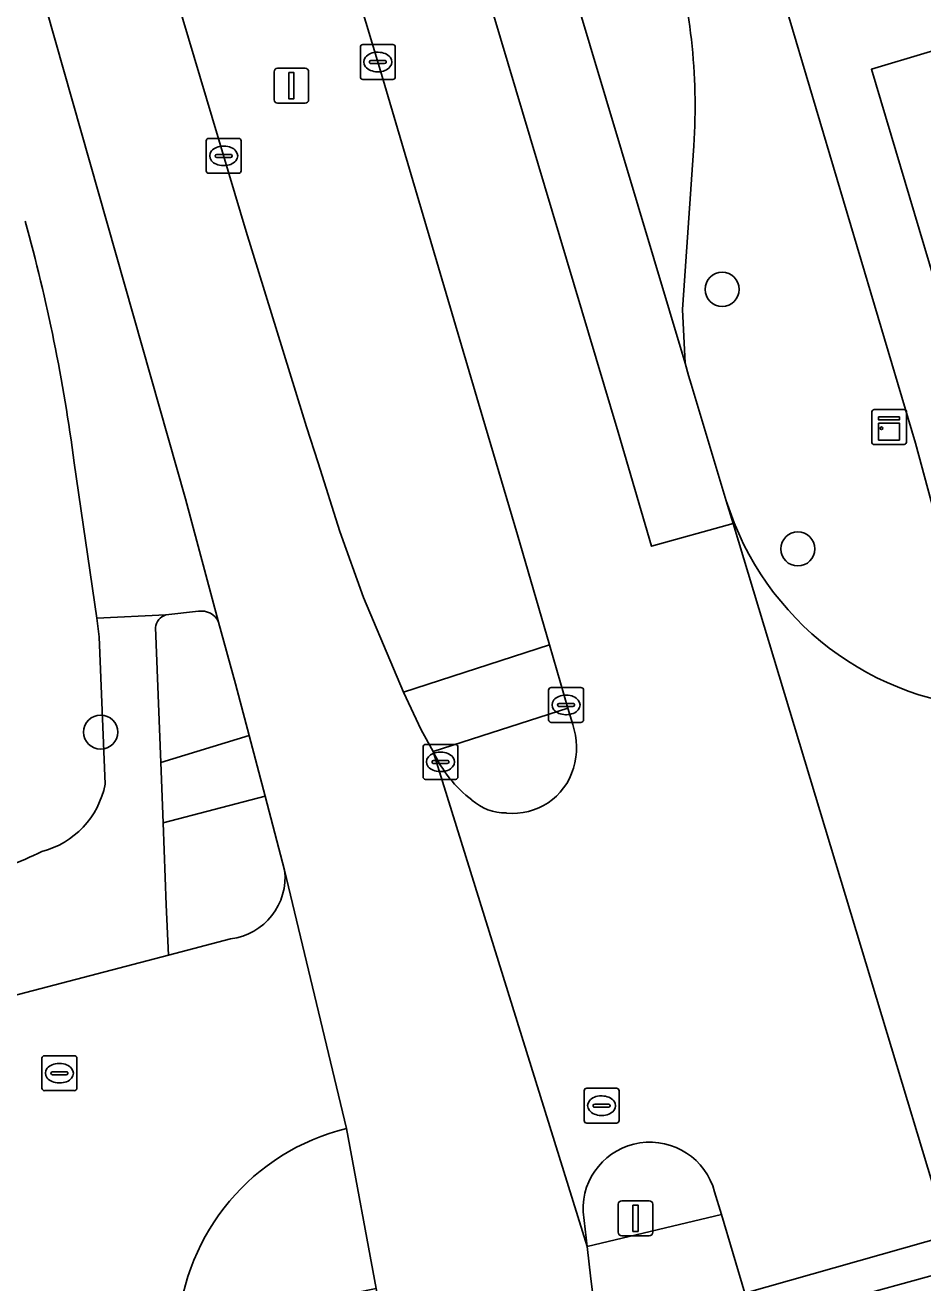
# Model space of a CAD drawing. Extents: x 157767 to 159172, y 387839 to 389425.
# Drawn here: x 158463.23 to 158488.94, y 388452.12 to 388488.15 of the extents above; entities that cross this region are included whole.
import ezdxf

# ---------------------------------------------------------------- set-up
doc = ezdxf.new("R2010")
doc.units = 0
for name, color, linetype in [('IMGEO_Berm_groen', 7, 'Continuous'), ('IMGEO_Boom', 7, 'Continuous'), ('IMGEO_Erf', 7, 'Continuous'), ('IMGEO_Fietspad_gesloten', 7, 'Continuous'), ('IMGEO_Kast', 7, 'Continuous'), ('IMGEO_Kolk', 7, 'Continuous'), ('IMGEO_Lichtmast', 7, 'Continuous'), ('IMGEO_Muur', 7, 'Continuous'), ('IMGEO_Pand', 7, 'Continuous'), ('IMGEO_Parkeervlak_open', 7, 'Continuous'), ('IMGEO_Rijbaan_lokaal_gesloten', 7, 'Continuous'), ('IMGEO_Rijbaan_lokaal_open', 7, 'Continuous'), ('IMGEO_Rioolput', 7, 'Continuous'), ('IMGEO_Verkeerseiland_open', 7, 'Continuous'), ('IMGEO_Voetpad_open', 7, 'Continuous')]:
    doc.layers.add(name, color=color, linetype=linetype)

msp = doc.modelspace()

# ---------------------------------------------------------------- linework, layer by layer
at = {"layer": 'IMGEO_Berm_groen'}
msp.add_lwpolyline([(158473.408, 388486.842), (158469.441, 388500), (158469.256, 388500.62), (158464.469, 388499.312), (158469.558, 388482.246), (158471.173, 388477.014), (158471.29, 388476.65), (158471.618, 388475.618), (158472.242, 388473.65), (158472.916, 388471.756), (158474.07, 388469.047), (158478.247, 388470.403), (158477.331, 388473.557), (158476.343, 388476.903)], close=True, dxfattribs=at)
at = {"layer": 'IMGEO_Boom'}
for centre in [(158483.195, 388480.585), (158485.363, 388473.149), (158465.389, 388467.901)]:
    msp.add_circle(centre, 0.489, dxfattribs=at)
at = {"layer": 'IMGEO_Erf'}
for points in [[(158518.712, 388503.165), (158513.433, 388501.61), (158512.695, 388504.113), (158511.968, 388506.576), (158511.274, 388508.931), (158510.582, 388511.276), (158502.225, 388508.81), (158502.902, 388506.55), (158499.51, 388505.535), (158495.877, 388504.447), (158495.193, 388506.735), (158493.306, 388506.178), (158494.016, 388503.808), (158489.48, 388502.449), (158485.197, 388501.166), (158484.487, 388503.537), (158480.907, 388502.54), (158488.736, 388476.181), (158489.441, 388473.564)], [(158518.875, 388495.683), (158521.74, 388486.079), (158517.624, 388484.851), (158511.876, 388483.137), (158511.675, 388483.077), (158512.351, 388480.789), (158507.272, 388479.274), (158502.288, 388477.787), (158500, 388477.105), (158497.119, 388476.246), (158496.458, 388478.514), (158496.341, 388478.479), (158490.5, 388476.736), (158487.47, 388486.892), (158492.262, 388488.321)]]:
    msp.add_lwpolyline(points, dxfattribs=at)
at = {"layer": 'IMGEO_Fietspad_gesloten'}
msp.add_lwpolyline([(158461.451, 388547.937), (158449.46, 388588.182), (158448.856, 388590.207), (158443.426, 388608.434), (158443.008, 388609.836), (158440.347, 388609.975), (158440.721, 388608.723), (158446.314, 388589.997), (158457.626, 388552.124), (158464.894, 388527.789), (158480.215, 388476.493), (158481.169, 388473.225), (158483.509, 388473.88), (158483.314, 388474.527), (158482.304, 388477.869), (158482.235, 388478.121), (158482.138, 388478.473), (158478.961, 388489.074), (158475.727, 388500), (158473.946, 388505.996), (158469.275, 388521.601), (158469.167, 388521.961), (158464.441, 388537.75), (158463.799, 388539.895)], close=True, dxfattribs=at)
for points in [[(158467.257, 388471.257), (158465.282, 388471.163), (158465.348, 388470.628), (158465.517, 388466.407)], [(158467.268, 388462.952), (158467.176, 388465.302), (158467.109, 388467.035), (158466.958, 388470.895)], [(158461.785, 388463.769), (158461.803, 388460.531), (158461.817, 388460.067), (158467.329, 388461.511), (158467.268, 388462.952)]]:
    msp.add_lwpolyline(points, dxfattribs=at)
for centre, radius, start, end in [((158467.372, 388470.858), 0.415, 106.0353, 174.8535), ((158463.078, 388466.884), 2.485, 284.491, 348.9341), ((158459.387, 388473.187), 9.719, 284.2858, 296.3468)]:
    msp.add_arc(centre, radius, start, end, dxfattribs=at)
at = {"layer": 'IMGEO_Kast'}
for p, q in [((158487.48, 388476.215), (158487.48, 388477.056)), ((158487.48, 388477.056), (158487.48, 388476.215)), ((158487.555, 388477.14), (158488.396, 388477.14)), ((158488.396, 388477.14), (158487.555, 388477.14)), ((158488.48, 388477.065), (158488.48, 388476.224)), ((158488.48, 388476.224), (158488.48, 388477.065)), ((158488.405, 388476.14), (158487.564, 388476.14)), ((158487.564, 388476.14), (158488.405, 388476.14))]:
    msp.add_line(p, q, dxfattribs=at)
for points in [[(158487.675, 388476.93), (158488.275, 388476.93), (158488.275, 388476.845), (158487.675, 388476.845), (158487.675, 388476.93)], [(158487.675, 388476.755), (158488.275, 388476.755), (158488.275, 388476.266), (158487.675, 388476.266), (158487.675, 388476.755)]]:
    msp.add_lwpolyline(points, dxfattribs=at)
msp.add_circle((158487.759, 388476.604), 0.0377, dxfattribs=at)
for centre, start, end in [((158487.558, 388477.062), 92.4484, 184.2845), ((158487.558, 388477.062), 92.4484, 184.2845), ((158488.402, 388477.062), 2.4484, 94.2845), ((158488.402, 388477.062), 2.4484, 94.2845), ((158487.558, 388476.218), 182.4484, 274.2845), ((158487.558, 388476.218), 182.4484, 274.2845), ((158488.402, 388476.218), 272.4484, 4.2845), ((158488.402, 388476.218), 272.4484, 4.2845)]:
    msp.add_arc(centre, 0.0779, start, end, dxfattribs=at)
at = {"layer": 'IMGEO_Kolk'}
for p, q in [((158472.829, 388486.671), (158472.829, 388487.523)), ((158472.904, 388487.597), (158473.756, 388487.597)), ((158473.83, 388487.523), (158473.83, 388486.671)), ((158473.131, 388487.14), (158473.529, 388487.14)), ((158473.317, 388487.377), (158473.342, 388487.377)), ((158473.088, 388487.091), (158473.088, 388487.103)), ((158473.526, 388487.054), (158473.128, 388487.054)), ((158473.34, 388486.817), (158473.315, 388486.817)), ((158473.572, 388487.103), (158473.572, 388487.091)), ((158473.756, 388486.597), (158472.904, 388486.597)), ((158468.413, 388483.983), (158468.413, 388484.835)), ((158468.488, 388484.909), (158469.34, 388484.909)), ((158468.901, 388484.689), (158468.926, 388484.689)), ((158469.414, 388484.835), (158469.414, 388483.983)), ((158468.672, 388484.403), (158468.672, 388484.415)), ((158469.11, 388484.366), (158468.712, 388484.366)), ((158468.715, 388484.452), (158469.113, 388484.452)), ((158469.156, 388484.415), (158469.156, 388484.403)), ((158469.34, 388483.909), (158468.488, 388483.909)), ((158468.924, 388484.129), (158468.899, 388484.129)), ((158478.298, 388469.18), (158479.15, 388469.18)), ((158478.223, 388468.254), (158478.223, 388469.106)), ((158478.711, 388468.96), (158478.736, 388468.96)), ((158479.224, 388469.106), (158479.224, 388468.254)), ((158478.482, 388468.674), (158478.482, 388468.686)), ((158478.92, 388468.637), (158478.522, 388468.637)), ((158478.525, 388468.723), (158478.923, 388468.723)), ((158478.966, 388468.686), (158478.966, 388468.674)), ((158479.15, 388468.18), (158478.298, 388468.18)), ((158478.734, 388468.4), (158478.709, 388468.4)), ((158474.625, 388466.622), (158474.625, 388467.474)), ((158474.7, 388467.548), (158475.552, 388467.548)), ((158475.113, 388467.328), (158475.138, 388467.328)), ((158475.626, 388467.474), (158475.626, 388466.622)), ((158474.884, 388467.042), (158474.884, 388467.054)), ((158475.322, 388467.005), (158474.924, 388467.005)), ((158474.927, 388467.091), (158475.325, 388467.091)), ((158475.368, 388467.054), (158475.368, 388467.042)), ((158475.136, 388466.768), (158475.111, 388466.768)), ((158475.552, 388466.548), (158474.7, 388466.548))]:
    msp.add_line(p, q, dxfattribs=at)
for points in [[(158472.829, 388486.671), (158472.829, 388487.523)], [(158472.904, 388487.597), (158473.756, 388487.597)], [(158473.83, 388487.523), (158473.83, 388486.671)], [(158473.756, 388486.597), (158472.904, 388486.597)], [(158468.413, 388483.983), (158468.413, 388484.835)], [(158468.488, 388484.909), (158469.34, 388484.909)], [(158469.414, 388484.835), (158469.414, 388483.983)], [(158469.34, 388483.909), (158468.488, 388483.909)], [(158478.298, 388469.18), (158479.15, 388469.18)], [(158478.223, 388468.254), (158478.223, 388469.106)], [(158479.224, 388469.106), (158479.224, 388468.254)], [(158479.15, 388468.18), (158478.298, 388468.18)], [(158474.625, 388466.622), (158474.625, 388467.474)], [(158474.7, 388467.548), (158475.552, 388467.548)], [(158475.626, 388467.474), (158475.626, 388466.622)], [(158475.552, 388466.548), (158474.7, 388466.548)]]:
    msp.add_lwpolyline(points, dxfattribs=at)
for centre, radius, start, end in [((158472.906, 388487.521), 0.0765, 91.552, 178.448), ((158472.906, 388487.521), 0.0765, 91.552, 178.448), ((158473.754, 388487.521), 0.0765, 1.552, 88.448), ((158473.754, 388487.521), 0.0765, 1.552, 88.448), ((158473.128, 388487.1), 0.0403, 85.8775, 175.7526), ((158473.533, 388487.102), 0.0386, 1.7309, 96.639), ((158473.125, 388487.09), 0.0366, 178.938, 274.7102), ((158473.529, 388487.097), 0.043, 264.8664, 352.4533), ((158472.906, 388486.673), 0.0765, 181.552, 268.448), ((158472.906, 388486.673), 0.0765, 181.552, 268.448), ((158473.754, 388486.673), 0.0765, 271.552, 358.448), ((158473.754, 388486.673), 0.0765, 271.552, 358.448), ((158468.49, 388484.833), 0.0765, 91.552, 178.448), ((158468.49, 388484.833), 0.0765, 91.552, 178.448), ((158469.338, 388484.833), 0.0765, 1.552, 88.448), ((158469.338, 388484.833), 0.0765, 1.552, 88.448), ((158468.712, 388484.412), 0.0403, 85.8775, 175.7526), ((158468.709, 388484.402), 0.0366, 178.938, 274.7102), ((158469.113, 388484.409), 0.043, 264.8664, 352.4533), ((158469.117, 388484.414), 0.0386, 1.7309, 96.639), ((158468.49, 388483.985), 0.0765, 181.552, 268.448), ((158468.49, 388483.985), 0.0765, 181.552, 268.448), ((158469.338, 388483.985), 0.0765, 271.552, 358.448), ((158469.338, 388483.985), 0.0765, 271.552, 358.448), ((158478.3, 388469.104), 0.0765, 91.552, 178.448), ((158478.3, 388469.104), 0.0765, 91.552, 178.448), ((158479.148, 388469.104), 0.0765, 1.552, 88.448), ((158479.148, 388469.104), 0.0765, 1.552, 88.448), ((158478.522, 388468.683), 0.0403, 85.8775, 175.7526), ((158478.519, 388468.673), 0.0366, 178.938, 274.7102), ((158478.923, 388468.68), 0.043, 264.8664, 352.4533), ((158478.927, 388468.685), 0.0386, 1.7309, 96.639), ((158478.3, 388468.256), 0.0765, 181.552, 268.448), ((158478.3, 388468.256), 0.0765, 181.552, 268.448), ((158479.148, 388468.256), 0.0765, 271.552, 358.448), ((158479.148, 388468.256), 0.0765, 271.552, 358.448), ((158474.702, 388467.472), 0.0765, 91.552, 178.448), ((158474.702, 388467.472), 0.0765, 91.552, 178.448), ((158475.55, 388467.472), 0.0765, 1.552, 88.448), ((158475.55, 388467.472), 0.0765, 1.552, 88.448), ((158474.924, 388467.051), 0.0403, 85.8775, 175.7526), ((158474.921, 388467.041), 0.0366, 178.938, 274.7102), ((158475.325, 388467.048), 0.043, 264.8664, 352.4533), ((158475.329, 388467.053), 0.0386, 1.7309, 96.639), ((158474.702, 388466.624), 0.0765, 181.552, 268.448), ((158474.702, 388466.624), 0.0765, 181.552, 268.448), ((158475.55, 388466.624), 0.0765, 271.552, 358.448), ((158475.55, 388466.624), 0.0765, 271.552, 358.448)]:
    msp.add_arc(centre, radius, start, end, dxfattribs=at)
for centre, major_axis, ratio, start_param, end_param in [((158473.316, 388487.097), (-0.387, 0.002), 0.722429, 4.712389, 7.853982), ((158473.341, 388487.097), (-0.39, 0.002), 0.717154, 1.570796, 4.712389), ((158468.9, 388484.409), (-0.387, 0.002), 0.722429, 4.712389, 7.853982), ((158468.925, 388484.409), (-0.39, 0.002), 0.717154, 1.570796, 4.712389), ((158478.71, 388468.68), (-0.387, 0.002), 0.722429, 4.712389, 7.853982), ((158478.735, 388468.68), (-0.39, 0.002), 0.717154, 1.570796, 4.712389), ((158475.112, 388467.048), (-0.387, 0.002), 0.722429, 4.712389, 7.853982), ((158475.137, 388467.048), (-0.39, 0.002), 0.717154, 1.570796, 4.712389)]:
    msp.add_ellipse(centre, major_axis=major_axis, ratio=ratio, start_param=start_param, end_param=end_param, dxfattribs=at)
at = {"layer": 'IMGEO_Lichtmast'}
for p, q in [((158470.358, 388486.018), (158470.358, 388486.818)), ((158470.358, 388486.818), (158470.358, 388486.018)), ((158470.458, 388486.918), (158471.248, 388486.918)), ((158471.248, 388486.918), (158470.458, 388486.918)), ((158471.348, 388486.818), (158471.348, 388486.018)), ((158471.348, 388486.018), (158471.348, 388486.818)), ((158471.248, 388485.918), (158470.458, 388485.918)), ((158470.458, 388485.918), (158471.248, 388485.918)), ((158480.217, 388453.575), (158480.217, 388454.375)), ((158480.217, 388454.375), (158480.217, 388453.575)), ((158480.317, 388454.475), (158481.107, 388454.475)), ((158481.107, 388454.475), (158480.317, 388454.475)), ((158481.207, 388454.375), (158481.207, 388453.575)), ((158481.207, 388453.575), (158481.207, 388454.375)), ((158481.107, 388453.475), (158480.317, 388453.475)), ((158480.317, 388453.475), (158481.107, 388453.475))]:
    msp.add_line(p, q, dxfattribs=at)
for points in [[(158470.778, 388486.793), (158470.928, 388486.793), (158470.928, 388486.043), (158470.778, 388486.043), (158470.778, 388486.793)], [(158480.637, 388454.35), (158480.787, 388454.35), (158480.787, 388453.6), (158480.637, 388453.6), (158480.637, 388454.35)]]:
    msp.add_lwpolyline(points, dxfattribs=at)
for centre, start, end in [((158470.458, 388486.818), 90, 180), ((158470.458, 388486.818), 90, 180), ((158471.248, 388486.818), 0, 90), ((158471.248, 388486.818), 360, 90), ((158470.458, 388486.018), 180, 270), ((158470.458, 388486.018), 180, 270), ((158471.248, 388486.018), 270, 0), ((158471.248, 388486.018), 270, 0), ((158480.317, 388454.375), 90, 180), ((158480.317, 388454.375), 90, 180), ((158481.107, 388454.375), 0, 90), ((158481.107, 388454.375), 360, 90), ((158480.317, 388453.575), 180, 270), ((158480.317, 388453.575), 180, 270), ((158481.107, 388453.575), 270, 0), ((158481.107, 388453.575), 270, 0)]:
    msp.add_arc(centre, 0.1, start, end, dxfattribs=at)
at = {"layer": 'IMGEO_Muur'}
msp.add_lwpolyline([(158480.907, 388502.54), (158488.736, 388476.181)], dxfattribs=at)
at = {"layer": 'IMGEO_Pand'}
msp.add_lwpolyline([(158494.132, 388486.491), (158493.492, 388488.687), (158492.262, 388488.321), (158487.47, 388486.892), (158490.5, 388476.736), (158496.341, 388478.479), (158496.458, 388478.514)], close=True, dxfattribs=at)
at = {"layer": 'IMGEO_Parkeervlak_open'}
msp.add_lwpolyline([(158473.229, 388516.221), (158469.275, 388521.601), (158473.946, 388505.996), (158475.727, 388500), (158478.961, 388489.074), (158482.138, 388478.473), (158482.061, 388480.012), (158482.38, 388484.696)], dxfattribs=at)
msp.add_arc((158465.408, 388485.849), 17.011, 356.1119, 16.6374, dxfattribs=at)
at = {"layer": 'IMGEO_Rijbaan_lokaal_gesloten'}
for points in [[(158457.626, 388552.124), (158446.314, 388589.997), (158440.721, 388608.723), (158437.291, 388607.766), (158439.165, 388601.642), (158439.836, 388599.449), (158442.281, 388591.458), (158443.147, 388588.568), (158443.759, 388586.526), (158445.31, 388581.354), (158449.967, 388565.794), (158450.518, 388563.909), (158457.505, 388540.141), (158460.048, 388531.489), (158469.256, 388500.62), (158469.441, 388500), (158473.408, 388486.842), (158476.343, 388476.903), (158477.331, 388473.557), (158478.247, 388470.403), (158478.778, 388468.586), (158478.914, 388468.12)], [(158468.769, 388471.054), (158467.817, 388474.585), (158460.347, 388500.871), (158451.737, 388529.713), (158445.415, 388550.891), (158441.666, 388563.453)], [(158482.979, 388454.731), (158483.173, 388454.084), (158483.846, 388451.832), (158489.67, 388453.482), (158483.509, 388473.88), (158481.169, 388473.225), (158480.215, 388476.493), (158464.894, 388527.789), (158457.626, 388552.124)], [(158460.347, 388500.871), (158467.817, 388474.585), (158468.769, 388471.054), (158469.254, 388469.283), (158469.644, 388467.803), (158470.103, 388466.062), (158470.659, 388463.951), (158472.429, 388456.547), (158473.283, 388451.967), (158473.746, 388449.709), (158476.721, 388450.26), (158479.618, 388450.796), (158479.434, 388452.243), (158479.326, 388453.166), (158474.917, 388467.343), (158474.572, 388467.963), (158474.07, 388469.047), (158472.916, 388471.756), (158472.242, 388473.65), (158471.618, 388475.618), (158471.29, 388476.65), (158471.173, 388477.014), (158469.558, 388482.246), (158464.469, 388499.312)], [(158464.634, 388475.614), (158465.282, 388471.163), (158467.257, 388471.257), (158468.192, 388471.364)], [(158474.917, 388467.343), (158479.326, 388453.166), (158479.209, 388454.162)], [(158496.729, 388424.736), (158496.69, 388424.893), (158491.444, 388440.295), (158487.411, 388451.839), (158489.906, 388452.522), (158489.67, 388453.482), (158483.846, 388451.832), (158485.337, 388446.848), (158488.179, 388437.145), (158490.865, 388428.213), (158493.302, 388420.041), (158495.403, 388412.918), (158497.881, 388404.936), (158500, 388398.432), (158502.255, 388391.492), (158507.198, 388393.62), (158504.866, 388399.935)]]:
    msp.add_lwpolyline(points, dxfattribs=at)
msp.add_lwpolyline([(158489.906, 388452.522), (158487.411, 388451.839), (158491.444, 388440.295), (158496.69, 388424.893)], close=True, dxfattribs=at)
for centre, radius, start, end in [((158413.613, 388468.85), 51.468, 7.5519, 15.4272), ((158468.276, 388470.829), 0.541, 24.5276, 98.9775), ((158477.003, 388467.465), 2.02, 342.9059, 18.9288), ((158478.312, 388468.914), 3.74, 204.8307, 232.2568), ((158477.206, 388467.373), 1.8, 263.8795, 343.7894), ((158477.008, 388467.076), 1.492, 228.6479, 270.24), ((158481.126, 388454.237), 1.918, 14.9098, 182.2557)]:
    msp.add_arc(centre, radius, start, end, dxfattribs=at)
at = {"layer": 'IMGEO_Rijbaan_lokaal_open'}
for points in [[(158483.314, 388474.527), (158483.509, 388473.88), (158489.67, 388453.482)], [(158472.429, 388456.547), (158470.659, 388463.951)], [(158469.112, 388461.978), (158467.329, 388461.511), (158461.817, 388460.067), (158462.219, 388446.634)]]:
    msp.add_lwpolyline(points, dxfattribs=at)
for centre, radius, start, end in [((158491.401, 388477.043), 8.469, 197.284, 268.0249), ((158468.899, 388463.738), 1.773, 276.9029, 6.8982), ((158473.946, 388450.375), 6.355, 103.8062, 176.0953)]:
    msp.add_arc(centre, radius, start, end, dxfattribs=at)
at = {"layer": 'IMGEO_Rioolput'}
for p, q in [((158463.707, 388457.704), (158463.707, 388458.556)), ((158463.782, 388458.63), (158464.634, 388458.63)), ((158464.195, 388458.41), (158464.22, 388458.41)), ((158464.708, 388458.556), (158464.708, 388457.704)), ((158463.966, 388458.124), (158463.966, 388458.136)), ((158464.404, 388458.087), (158464.006, 388458.087)), ((158464.009, 388458.173), (158464.407, 388458.173)), ((158464.45, 388458.136), (158464.45, 388458.124)), ((158464.634, 388457.63), (158463.782, 388457.63)), ((158464.218, 388457.85), (158464.193, 388457.85)), ((158479.241, 388456.774), (158479.241, 388457.626)), ((158479.316, 388457.7), (158480.168, 388457.7)), ((158480.242, 388457.626), (158480.242, 388456.774)), ((158479.543, 388457.243), (158479.941, 388457.243)), ((158479.729, 388457.48), (158479.754, 388457.48)), ((158479.5, 388457.194), (158479.5, 388457.206)), ((158479.938, 388457.157), (158479.54, 388457.157)), ((158479.752, 388456.92), (158479.727, 388456.92)), ((158479.984, 388457.206), (158479.984, 388457.194)), ((158480.168, 388456.7), (158479.316, 388456.7))]:
    msp.add_line(p, q, dxfattribs=at)
for points in [[(158463.707, 388457.704), (158463.707, 388458.556)], [(158463.782, 388458.63), (158464.634, 388458.63)], [(158464.708, 388458.556), (158464.708, 388457.704)], [(158464.634, 388457.63), (158463.782, 388457.63)], [(158479.241, 388456.774), (158479.241, 388457.626)], [(158479.316, 388457.7), (158480.168, 388457.7)], [(158480.242, 388457.626), (158480.242, 388456.774)], [(158480.168, 388456.7), (158479.316, 388456.7)]]:
    msp.add_lwpolyline(points, dxfattribs=at)
for centre, radius, start, end in [((158463.784, 388458.554), 0.0765, 91.552, 178.448), ((158463.784, 388458.554), 0.0765, 91.552, 178.448), ((158464.632, 388458.554), 0.0765, 1.552, 88.448), ((158464.632, 388458.554), 0.0765, 1.552, 88.448), ((158464.006, 388458.133), 0.0403, 85.8775, 175.7526), ((158464.003, 388458.123), 0.0366, 178.938, 274.7102), ((158464.407, 388458.13), 0.043, 264.8664, 352.4533), ((158464.411, 388458.135), 0.0386, 1.7309, 96.639), ((158463.784, 388457.706), 0.0765, 181.552, 268.448), ((158463.784, 388457.706), 0.0765, 181.552, 268.448), ((158464.632, 388457.706), 0.0765, 271.552, 358.448), ((158464.632, 388457.706), 0.0765, 271.552, 358.448), ((158479.318, 388457.624), 0.0765, 91.552, 178.448), ((158479.318, 388457.624), 0.0765, 91.552, 178.448), ((158480.166, 388457.624), 0.0765, 1.552, 88.448), ((158480.166, 388457.624), 0.0765, 1.552, 88.448), ((158479.54, 388457.203), 0.0403, 85.8775, 175.7526), ((158479.945, 388457.205), 0.0386, 1.7309, 96.639), ((158479.537, 388457.193), 0.0366, 178.938, 274.7102), ((158479.941, 388457.2), 0.043, 264.8664, 352.4533), ((158479.318, 388456.776), 0.0765, 181.552, 268.448), ((158479.318, 388456.776), 0.0765, 181.552, 268.448), ((158480.166, 388456.776), 0.0765, 271.552, 358.448), ((158480.166, 388456.776), 0.0765, 271.552, 358.448)]:
    msp.add_arc(centre, radius, start, end, dxfattribs=at)
for centre, major_axis, ratio, start_param, end_param in [((158464.194, 388458.13), (-0.387, 0.002), 0.722429, 4.712389, 7.853982), ((158464.219, 388458.13), (-0.39, 0.002), 0.717154, 1.570796, 4.712389), ((158479.728, 388457.2), (-0.387, 0.002), 0.722429, 4.712389, 7.853982), ((158479.753, 388457.2), (-0.39, 0.002), 0.717154, 1.570796, 4.712389)]:
    msp.add_ellipse(centre, major_axis=major_axis, ratio=ratio, start_param=start_param, end_param=end_param, dxfattribs=at)
at = {"layer": 'IMGEO_Verkeerseiland_open'}
for points in [[(158468.192, 388471.364), (158467.257, 388471.257)], [(158466.958, 388470.895), (158467.109, 388467.035), (158469.644, 388467.803), (158469.254, 388469.283), (158468.769, 388471.054)], [(158478.914, 388468.12), (158478.778, 388468.586), (158474.917, 388467.343)], [(158470.659, 388463.951), (158470.103, 388466.062), (158467.176, 388465.302), (158467.268, 388462.952), (158467.329, 388461.511), (158469.112, 388461.978)], [(158467.605, 388450.808), (158473.283, 388451.967), (158472.429, 388456.547)], [(158479.209, 388454.162), (158479.326, 388453.166), (158483.173, 388454.084), (158482.979, 388454.731)]]:
    msp.add_lwpolyline(points, dxfattribs=at)
for centre, radius, start, end in [((158468.276, 388470.829), 0.541, 24.5276, 98.9775), ((158467.372, 388470.858), 0.415, 106.0353, 174.8535), ((158477.003, 388467.465), 2.02, 342.9059, 18.9288), ((158478.312, 388468.914), 3.74, 204.8307, 232.2568), ((158477.206, 388467.373), 1.8, 263.8795, 343.7894), ((158477.008, 388467.076), 1.492, 228.6479, 270.24), ((158468.899, 388463.738), 1.773, 276.9029, 6.8982), ((158473.946, 388450.375), 6.355, 103.8062, 176.0953), ((158481.126, 388454.237), 1.918, 14.9098, 182.2557)]:
    msp.add_arc(centre, radius, start, end, dxfattribs=at)
at = {"layer": 'IMGEO_Voetpad_open'}
for points in [[(158489.441, 388473.564), (158488.736, 388476.181), (158480.907, 388502.54)], [(158482.38, 388484.696), (158482.061, 388480.012), (158482.138, 388478.473), (158482.235, 388478.121), (158482.304, 388477.869), (158483.314, 388474.527)], [(158465.517, 388466.407), (158465.348, 388470.628), (158465.282, 388471.163), (158464.634, 388475.614)]]:
    msp.add_lwpolyline(points, dxfattribs=at)
for points in [[(158478.247, 388470.403), (158474.07, 388469.047), (158474.572, 388467.963), (158474.917, 388467.343), (158478.778, 388468.586)], [(158469.644, 388467.803), (158467.109, 388467.035), (158467.176, 388465.302), (158470.103, 388466.062)], [(158483.846, 388451.832), (158483.173, 388454.084), (158479.326, 388453.166), (158479.434, 388452.243), (158479.618, 388450.796)]]:
    msp.add_lwpolyline(points, close=True, dxfattribs=at)
for centre, radius, start, end in [((158465.408, 388485.849), 17.011, 356.1119, 16.6374), ((158413.613, 388468.85), 51.468, 7.5519, 15.4272), ((158491.401, 388477.043), 8.469, 197.284, 268.0249), ((158463.078, 388466.884), 2.485, 284.491, 348.9341), ((158459.387, 388473.187), 9.719, 284.2858, 296.3468)]:
    msp.add_arc(centre, radius, start, end, dxfattribs=at)

doc.saveas('drawing.dxf')
